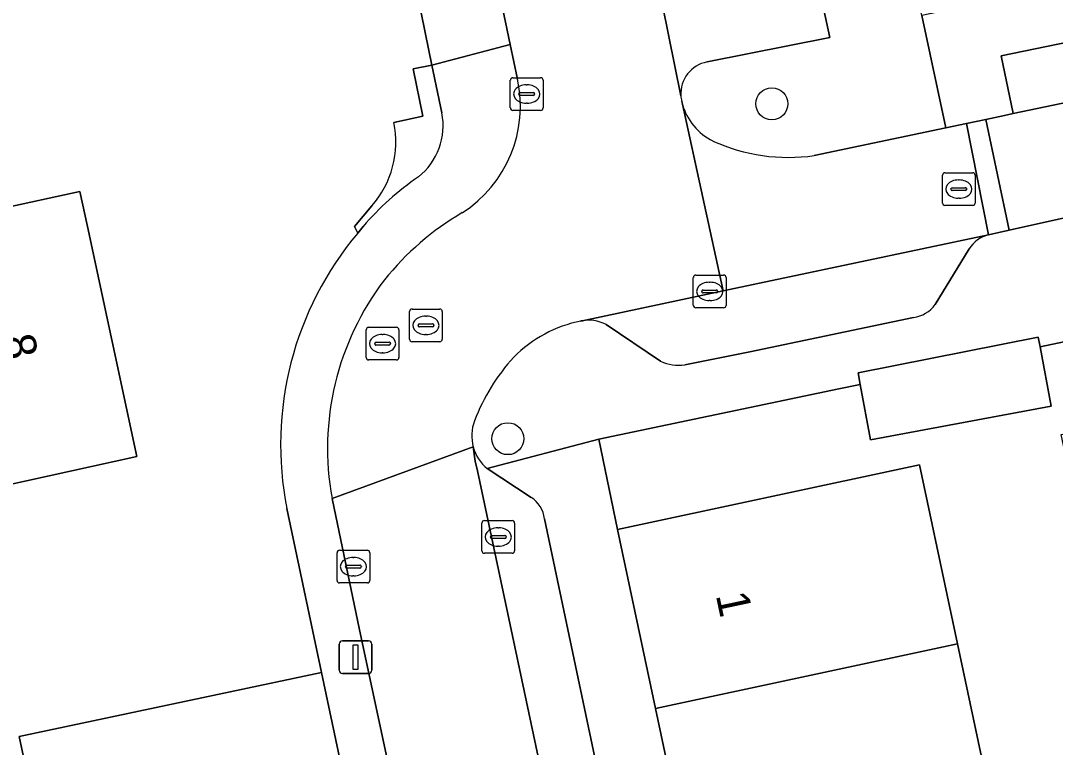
# Model space of a CAD drawing. Extents: x 162989 to 165008, y 383432 to 384338.
# Drawn here: x 163572.76 to 163604.4, y 383984.07 to 384006.29 of the extents above; entities that cross this region are included whole.
import ezdxf

# ---------------------------------------------------------------- set-up
doc = ezdxf.new("R2010")
doc.units = 0
for name, color, linetype in [('IMGEO_Boom', 7, 'Continuous'), ('IMGEO_Erf', 7, 'Continuous'), ('IMGEO_Kolk', 7, 'Continuous'), ('IMGEO_Lichtmast', 7, 'Continuous'), ('IMGEO_Muur', 7, 'Continuous'), ('IMGEO_Pand', 7, 'Continuous'), ('IMGEO_Pand_nummerreeks', 7, 'Continuous'), ('IMGEO_Parkeervlak_open', 7, 'Continuous'), ('IMGEO_Rijbaan_lokaal_open', 7, 'Continuous'), ('IMGEO_Rioolput', 7, 'Continuous'), ('IMGEO_Voetpad_open', 7, 'Continuous')]:
    doc.layers.add(name, color=color, linetype=linetype)

msp = doc.modelspace()

# ---------------------------------------------------------------- linework, layer by layer
at = {"layer": 'IMGEO_Boom'}
for centre in [(163595.733, 384003.754), (163587.66, 383993.512)]:
    msp.add_circle(centre, 0.489, dxfattribs=at)
at = {"layer": 'IMGEO_Erf'}
for points in [[(163584.17, 384003.182), (163585.058, 384003.374), (163584.759, 384004.825), (163585.331, 384004.933), (163584.083, 384011.089), (163579.432, 384010.076), (163575.584, 384009.238), (163574.293, 384014.108), (163571.675, 384023.898)], [(163569.685, 384000.008), (163574.57, 384001.072), (163574.801, 384000), (163576.314, 383992.963), (163570.249, 383991.631)], [(163583.07, 383999.8), (163582.973, 384000), (163583.5, 384000.63)], [(163610.133, 383983.577), (163609.644, 383985.778), (163607.006, 383985.227), (163606.365, 383988.298), (163605.747, 383988.166), (163604.575, 383993.639), (163605.223, 383993.774), (163607.861, 383994.324), (163607.266, 383997.022), (163603.933, 383996.322), (163604.272, 383994.508), (163598.753, 383993.477), (163598.437, 383995.169), (163597.783, 383995.032), (163590.445, 383993.492), (163591.013, 383990.737), (163600.249, 383992.716), (163601.412, 383987.238), (163602.532, 383981.957)], [(163571.972, 383967.266), (163575.94, 383968.112), (163575.873, 383968.421), (163576.113, 383968.465), (163575.011, 383973.64), (163573.886, 383978.922), (163572.719, 383984.4), (163581.964, 383986.357), (163580.9, 383991.373)]]:
    msp.add_lwpolyline(points, dxfattribs=at)
for centre, radius, start, end in [((163581.272, 384002.579), 2.96, 318.8236, 11.7556), ((163590.772, 383993.324), 10.063, 139.9424, 191.1771)]:
    msp.add_arc(centre, radius, start, end, dxfattribs=at)
at = {"layer": 'IMGEO_Kolk'}
for p, q in [((163587.735, 384003.625), (163587.735, 384004.477)), ((163587.81, 384004.551), (163588.662, 384004.551)), ((163588.223, 384004.331), (163588.248, 384004.331)), ((163588.736, 384004.477), (163588.736, 384003.625)), ((163587.994, 384004.045), (163587.994, 384004.057)), ((163588.432, 384004.008), (163588.034, 384004.008)), ((163588.037, 384004.094), (163588.435, 384004.094)), ((163588.478, 384004.057), (163588.478, 384004.045)), ((163588.246, 384003.771), (163588.221, 384003.771)), ((163588.662, 384003.551), (163587.81, 384003.551)), ((163593.331, 383997.589), (163593.331, 383998.441)), ((163593.406, 383998.515), (163594.258, 383998.515)), ((163593.819, 383998.295), (163593.844, 383998.295)), ((163594.332, 383998.441), (163594.332, 383997.589)), ((163593.59, 383998.009), (163593.59, 383998.021)), ((163594.028, 383997.972), (163593.63, 383997.972)), ((163593.633, 383998.058), (163594.031, 383998.058)), ((163594.074, 383998.021), (163594.074, 383998.009)), ((163593.842, 383997.735), (163593.817, 383997.735)), ((163594.258, 383997.515), (163593.406, 383997.515)), ((163586.941, 383991.006), (163587.793, 383991.006)), ((163586.866, 383990.08), (163586.866, 383990.932)), ((163587.354, 383990.786), (163587.379, 383990.786)), ((163587.867, 383990.932), (163587.867, 383990.08)), ((163587.125, 383990.5), (163587.125, 383990.512)), ((163587.563, 383990.463), (163587.165, 383990.463)), ((163587.168, 383990.549), (163587.566, 383990.549)), ((163587.609, 383990.512), (163587.609, 383990.5)), ((163582.511, 383990.099), (163583.363, 383990.099)), ((163587.377, 383990.226), (163587.352, 383990.226)), ((163582.436, 383989.173), (163582.436, 383990.025)), ((163582.924, 383989.879), (163582.949, 383989.879)), ((163583.437, 383990.025), (163583.437, 383989.173)), ((163587.793, 383990.006), (163586.941, 383990.006)), ((163582.695, 383989.593), (163582.695, 383989.605)), ((163583.133, 383989.556), (163582.735, 383989.556)), ((163582.738, 383989.642), (163583.136, 383989.642)), ((163583.179, 383989.605), (163583.179, 383989.593)), ((163582.947, 383989.319), (163582.922, 383989.319)), ((163583.363, 383989.099), (163582.511, 383989.099))]:
    msp.add_line(p, q, dxfattribs=at)
for points in [[(163587.735, 384003.625), (163587.735, 384004.477)], [(163587.81, 384004.551), (163588.662, 384004.551)], [(163588.736, 384004.477), (163588.736, 384003.625)], [(163588.662, 384003.551), (163587.81, 384003.551)], [(163593.331, 383997.589), (163593.331, 383998.441)], [(163593.406, 383998.515), (163594.258, 383998.515)], [(163594.332, 383998.441), (163594.332, 383997.589)], [(163594.258, 383997.515), (163593.406, 383997.515)], [(163586.941, 383991.006), (163587.793, 383991.006)], [(163586.866, 383990.08), (163586.866, 383990.932)], [(163587.867, 383990.932), (163587.867, 383990.08)], [(163582.511, 383990.099), (163583.363, 383990.099)], [(163582.436, 383989.173), (163582.436, 383990.025)], [(163583.437, 383990.025), (163583.437, 383989.173)], [(163587.793, 383990.006), (163586.941, 383990.006)], [(163583.363, 383989.099), (163582.511, 383989.099)]]:
    msp.add_lwpolyline(points, dxfattribs=at)
for centre, radius, start, end in [((163587.812, 384004.475), 0.0765, 91.552, 178.448), ((163587.812, 384004.475), 0.0765, 91.552, 178.448), ((163588.66, 384004.475), 0.0765, 1.552, 88.448), ((163588.66, 384004.475), 0.0765, 1.552, 88.448), ((163588.034, 384004.054), 0.0403, 85.8775, 175.7526), ((163588.031, 384004.044), 0.0366, 178.938, 274.7102), ((163588.435, 384004.051), 0.043, 264.8664, 352.4533), ((163588.439, 384004.056), 0.0386, 1.7309, 96.639), ((163587.812, 384003.627), 0.0765, 181.552, 268.448), ((163587.812, 384003.627), 0.0765, 181.552, 268.448), ((163588.66, 384003.627), 0.0765, 271.552, 358.448), ((163588.66, 384003.627), 0.0765, 271.552, 358.448), ((163593.408, 383998.439), 0.0765, 91.552, 178.448), ((163593.408, 383998.439), 0.0765, 91.552, 178.448), ((163594.256, 383998.439), 0.0765, 1.552, 88.448), ((163594.256, 383998.439), 0.0765, 1.552, 88.448), ((163593.63, 383998.018), 0.0403, 85.8775, 175.7526), ((163593.627, 383998.008), 0.0366, 178.938, 274.7102), ((163594.031, 383998.015), 0.043, 264.8664, 352.4533), ((163594.035, 383998.02), 0.0386, 1.7309, 96.639), ((163593.408, 383997.591), 0.0765, 181.552, 268.448), ((163593.408, 383997.591), 0.0765, 181.552, 268.448), ((163594.256, 383997.591), 0.0765, 271.552, 358.448), ((163594.256, 383997.591), 0.0765, 271.552, 358.448), ((163586.943, 383990.93), 0.0765, 91.552, 178.448), ((163586.943, 383990.93), 0.0765, 91.552, 178.448), ((163587.791, 383990.93), 0.0765, 1.552, 88.448), ((163587.791, 383990.93), 0.0765, 1.552, 88.448), ((163587.165, 383990.509), 0.0403, 85.8775, 175.7526), ((163587.162, 383990.499), 0.0366, 178.938, 274.7102), ((163587.566, 383990.506), 0.043, 264.8664, 352.4533), ((163587.57, 383990.511), 0.0386, 1.7309, 96.639), ((163582.513, 383990.023), 0.0765, 91.552, 178.448), ((163582.513, 383990.023), 0.0765, 91.552, 178.448), ((163583.361, 383990.023), 0.0765, 1.552, 88.448), ((163583.361, 383990.023), 0.0765, 1.552, 88.448), ((163586.943, 383990.082), 0.0765, 181.552, 268.448), ((163586.943, 383990.082), 0.0765, 181.552, 268.448), ((163587.791, 383990.082), 0.0765, 271.552, 358.448), ((163587.791, 383990.082), 0.0765, 271.552, 358.448), ((163582.735, 383989.602), 0.0403, 85.8775, 175.7526), ((163582.732, 383989.592), 0.0366, 178.938, 274.7102), ((163583.136, 383989.599), 0.043, 264.8664, 352.4533), ((163583.14, 383989.604), 0.0386, 1.7309, 96.639), ((163582.513, 383989.175), 0.0765, 181.552, 268.448), ((163582.513, 383989.175), 0.0765, 181.552, 268.448), ((163583.361, 383989.175), 0.0765, 271.552, 358.448), ((163583.361, 383989.175), 0.0765, 271.552, 358.448)]:
    msp.add_arc(centre, radius, start, end, dxfattribs=at)
for centre, major_axis, ratio, start_param, end_param in [((163588.222, 384004.051), (-0.387, 0.002), 0.722429, 4.712389, 7.853982), ((163588.247, 384004.051), (-0.39, 0.002), 0.717154, 1.570796, 4.712389), ((163593.818, 383998.015), (-0.387, 0.002), 0.722429, 4.712389, 7.853982), ((163593.843, 383998.015), (-0.39, 0.002), 0.717154, 1.570796, 4.712389), ((163587.353, 383990.506), (-0.387, 0.002), 0.722429, 4.712389, 7.853982), ((163587.378, 383990.506), (-0.39, 0.002), 0.717154, 1.570796, 4.712389), ((163582.923, 383989.599), (-0.387, 0.002), 0.722429, 4.712389, 7.853982), ((163582.948, 383989.599), (-0.39, 0.002), 0.717154, 1.570796, 4.712389)]:
    msp.add_ellipse(centre, major_axis=major_axis, ratio=ratio, start_param=start_param, end_param=end_param, dxfattribs=at)
at = {"layer": 'IMGEO_Lichtmast'}
for p, q in [((163582.505, 383986.43), (163582.505, 383987.23)), ((163582.505, 383987.23), (163582.505, 383986.43)), ((163582.605, 383987.33), (163583.395, 383987.33)), ((163583.395, 383987.33), (163582.605, 383987.33)), ((163583.495, 383987.23), (163583.495, 383986.43)), ((163583.495, 383986.43), (163583.495, 383987.23)), ((163583.395, 383986.33), (163582.605, 383986.33)), ((163582.605, 383986.33), (163583.395, 383986.33))]:
    msp.add_line(p, q, dxfattribs=at)
msp.add_lwpolyline([(163582.925, 383987.205), (163583.075, 383987.205), (163583.075, 383986.455), (163582.925, 383986.455), (163582.925, 383987.205)], dxfattribs=at)
for centre, start, end in [((163582.605, 383987.23), 90, 180), ((163582.605, 383987.23), 90, 180), ((163583.395, 383987.23), 0, 90), ((163583.395, 383987.23), 360, 90), ((163582.605, 383986.43), 180, 270), ((163582.605, 383986.43), 180, 270), ((163583.395, 383986.43), 270, 0), ((163583.395, 383986.43), 270, 0)]:
    msp.add_arc(centre, 0.1, start, end, dxfattribs=at)
at = {"layer": 'IMGEO_Muur'}
for points in [[(163585.641, 384003.474), (163585.331, 384004.933), (163584.759, 384004.825), (163585.058, 384003.374), (163584.17, 384003.182)], [(163583.5, 384000.63), (163582.973, 384000), (163583.07, 383999.8), (163583.235, 384000)], [(163581.964, 383986.357), (163580.9, 383991.373)]]:
    msp.add_lwpolyline(points, dxfattribs=at)
for centre, radius, start, end in [((163583.687, 384003.082), 1.993, 308.3632, 11.3556), ((163581.272, 384002.579), 2.96, 318.8236, 11.7556), ((163589.854, 383994.338), 8.711, 124.4743, 139.4589), ((163590.772, 383993.324), 10.063, 139.9424, 191.1771)]:
    msp.add_arc(centre, radius, start, end, dxfattribs=at)
at = {"layer": 'IMGEO_Pand'}
for points in [[(163547.032, 383983.998), (163548.093, 383979.112), (163565.814, 383982.994), (163571.831, 383984.312), (163570.249, 383991.631), (163576.314, 383992.963), (163574.801, 384000), (163574.57, 384001.072), (163569.685, 384000.008), (163568.41, 383999.73), (163569.15, 383996.241), (163551.637, 383992.463), (163550.127, 383999.345), (163544.112, 383997.429)], [(163603.933, 383996.322), (163603.878, 383996.614), (163598.37, 383995.53), (163598.437, 383995.169), (163598.753, 383993.477), (163604.272, 383994.508)], [(163592.176, 383985.261), (163601.412, 383987.238), (163600.249, 383992.716), (163591.013, 383990.737)], [(163602.532, 383981.957), (163601.412, 383987.238), (163592.176, 383985.261), (163593.297, 383979.981)], [(163583.123, 383980.88), (163581.964, 383986.357), (163572.719, 383984.4), (163573.886, 383978.922)]]:
    msp.add_lwpolyline(points, close=True, dxfattribs=at)
at = {"layer": 'IMGEO_Parkeervlak_open'}
for points in [[(163591.079, 384013.233), (163592.95, 384003.998)], [(163593.751, 384005.032), (163597.504, 384005.775), (163595.978, 384012.849), (163593.622, 384012.341)], [(163602.361, 383999.746), (163594.239, 383998.033), (163589.894, 383997.11)], [(163600.728, 383997.612), (163601.766, 383999.313)], [(163593.075, 383995.774), (163595.054, 383996.167), (163600.067, 383997.214)], [(163590.666, 383997), (163592.328, 383995.884)], [(163586.603, 383993.258), (163586.661, 383992.819), (163586.73, 383992.527), (163590.906, 383972.826), (163592.074, 383967.448), (163594.067, 383957.923), (163594.543, 383955.908), (163594.623, 383955.718)], [(163588.372, 383991.718), (163587.029, 383992.598)], [(163591.271, 383979.268), (163588.784, 383991.063)]]:
    msp.add_lwpolyline(points, dxfattribs=at)
msp.add_lwpolyline([(163603.114, 384003.453), (163607.563, 384004.388), (163607.2, 384006.138), (163602.747, 384005.222)], close=True, dxfattribs=at)
for centre, radius, start, end in [((163593.936, 384004.061), 0.988, 100.7981, 183.6747), ((163602.591, 383998.805), 0.969, 103.7193, 148.3698), ((163599.901, 383998.237), 1.037, 279.2086, 322.8972), ((163590.126, 383995.975), 1.159, 62.2276, 101.5538), ((163592.872, 383996.986), 1.229, 243.7386, 279.5075), ((163587.857, 383993.6), 1.3, 195.2572, 230.4236), ((163587.835, 383990.923), 0.959, 8.3765, 55.964)]:
    msp.add_arc(centre, radius, start, end, dxfattribs=at)
at = {"layer": 'IMGEO_Rijbaan_lokaal_open'}
for points in [[(163586.411, 384035.65), (163586.148, 384036.924), (163585.686, 384039.167), (163585.202, 384041.508), (163581.425, 384059.764), (163576.771, 384058.775), (163578.473, 384050.415), (163580.713, 384039.503), (163582.049, 384032.997), (163584.746, 384019.857), (163584.891, 384019.151), (163586.202, 384012.873), (163586.482, 384011.534), (163587.727, 384005.569), (163587.95, 384004.503)], [(163592.95, 384003.998), (163591.079, 384013.233)], [(163607.563, 384004.388), (163603.114, 384003.453), (163602.842, 384003.396), (163602.274, 384003.276), (163602.99, 383999.887), (163606.282, 384000.625)], [(163589.894, 383997.11), (163594.239, 383998.033), (163592.997, 384003.744), (163592.976, 384003.827)], [(163592.997, 384003.744), (163594.239, 383998.033), (163602.361, 383999.746), (163601.68, 384003.151)], [(163601.68, 384003.151), (163601.057, 384003.019), (163597.027, 384002.168)], [(163594.623, 383955.718), (163594.543, 383955.908), (163594.067, 383957.923), (163592.074, 383967.448), (163590.906, 383972.826), (163586.73, 383992.527), (163586.661, 383992.819), (163586.603, 383993.258), (163582.284, 383991.686), (163583.125, 383987.664), (163587.549, 383967.036), (163590.09, 383955.124), (163591.682, 383949.215), (163602.315, 383946.365), (163616.922, 383942.467), (163650.042, 383933.629)], [(163582.284, 383991.686), (163586.603, 383993.258)]]:
    msp.add_lwpolyline(points, dxfattribs=at)
msp.add_lwpolyline([(163602.274, 384003.276), (163601.68, 384003.151), (163602.361, 383999.746), (163602.99, 383999.887)], close=True, dxfattribs=at)
for centre, radius, start, end in [((163584.199, 384003.664), 3.843, 302.5121, 12.6076), ((163593.878, 384004.052), 0.93, 183.3098, 193.981), ((163594.74, 384004.236), 1.811, 195.756, 243.5048), ((163596.246, 384007.699), 5.586, 245.5263, 278.0373), ((163590.634, 383992.959), 8.649, 120.3407, 141.312), ((163590.625, 383993.22), 8.481, 142.653, 190.4198), ((163590.685, 383993.184), 4.005, 101.3861, 135.2387), ((163592.397, 383991.846), 6.168, 137.6147, 159.0163), ((163587.86, 383993.602), 1.303, 159.6614, 195.3096)]:
    msp.add_arc(centre, radius, start, end, dxfattribs=at)
at = {"layer": 'IMGEO_Rioolput'}
for p, q in [((163600.949, 384000.718), (163600.949, 384001.57)), ((163601.024, 384001.644), (163601.876, 384001.644)), ((163601.95, 384001.57), (163601.95, 384000.718)), ((163601.208, 384001.138), (163601.208, 384001.15)), ((163601.251, 384001.187), (163601.649, 384001.187)), ((163601.437, 384001.424), (163601.462, 384001.424)), ((163601.692, 384001.15), (163601.692, 384001.138)), ((163601.646, 384001.101), (163601.248, 384001.101)), ((163601.46, 384000.864), (163601.435, 384000.864)), ((163601.876, 384000.644), (163601.024, 384000.644)), ((163584.654, 383996.551), (163584.654, 383997.403)), ((163584.729, 383997.477), (163585.581, 383997.477)), ((163585.655, 383997.403), (163585.655, 383996.551)), ((163584.956, 383997.02), (163585.354, 383997.02)), ((163585.142, 383997.257), (163585.167, 383997.257)), ((163583.328, 383995.992), (163583.328, 383996.844)), ((163583.403, 383996.918), (163584.255, 383996.918)), ((163584.329, 383996.844), (163584.329, 383995.992)), ((163584.913, 383996.971), (163584.913, 383996.983)), ((163585.351, 383996.934), (163584.953, 383996.934)), ((163585.397, 383996.983), (163585.397, 383996.971)), ((163583.587, 383996.412), (163583.587, 383996.424)), ((163583.63, 383996.461), (163584.028, 383996.461)), ((163583.816, 383996.698), (163583.841, 383996.698)), ((163584.071, 383996.424), (163584.071, 383996.412)), ((163585.581, 383996.477), (163584.729, 383996.477)), ((163585.165, 383996.697), (163585.14, 383996.697)), ((163584.025, 383996.375), (163583.627, 383996.375)), ((163583.839, 383996.138), (163583.814, 383996.138)), ((163584.255, 383995.918), (163583.403, 383995.918))]:
    msp.add_line(p, q, dxfattribs=at)
for points in [[(163600.949, 384000.718), (163600.949, 384001.57)], [(163601.024, 384001.644), (163601.876, 384001.644)], [(163601.95, 384001.57), (163601.95, 384000.718)], [(163601.876, 384000.644), (163601.024, 384000.644)], [(163584.654, 383996.551), (163584.654, 383997.403)], [(163584.729, 383997.477), (163585.581, 383997.477)], [(163585.655, 383997.403), (163585.655, 383996.551)], [(163583.328, 383995.992), (163583.328, 383996.844)], [(163583.403, 383996.918), (163584.255, 383996.918)], [(163584.329, 383996.844), (163584.329, 383995.992)], [(163585.581, 383996.477), (163584.729, 383996.477)], [(163584.255, 383995.918), (163583.403, 383995.918)]]:
    msp.add_lwpolyline(points, dxfattribs=at)
for centre, radius, start, end in [((163601.026, 384001.568), 0.0765, 91.552, 178.448), ((163601.026, 384001.568), 0.0765, 91.552, 178.448), ((163601.874, 384001.568), 0.0765, 1.552, 88.448), ((163601.874, 384001.568), 0.0765, 1.552, 88.448), ((163601.248, 384001.147), 0.0403, 85.8775, 175.7526), ((163601.245, 384001.137), 0.0366, 178.938, 274.7102), ((163601.649, 384001.144), 0.043, 264.8664, 352.4533), ((163601.653, 384001.149), 0.0386, 1.7309, 96.639), ((163601.026, 384000.72), 0.0765, 181.552, 268.448), ((163601.026, 384000.72), 0.0765, 181.552, 268.448), ((163601.874, 384000.72), 0.0765, 271.552, 358.448), ((163601.874, 384000.72), 0.0765, 271.552, 358.448), ((163584.731, 383997.401), 0.0765, 91.552, 178.448), ((163584.731, 383997.401), 0.0765, 91.552, 178.448), ((163585.579, 383997.401), 0.0765, 1.552, 88.448), ((163585.579, 383997.401), 0.0765, 1.552, 88.448), ((163584.953, 383996.98), 0.0403, 85.8775, 175.7526), ((163585.358, 383996.982), 0.0386, 1.7309, 96.639), ((163583.405, 383996.842), 0.0765, 91.552, 178.448), ((163583.405, 383996.842), 0.0765, 91.552, 178.448), ((163584.253, 383996.842), 0.0765, 1.552, 88.448), ((163584.253, 383996.842), 0.0765, 1.552, 88.448), ((163584.95, 383996.97), 0.0366, 178.938, 274.7102), ((163585.354, 383996.977), 0.043, 264.8664, 352.4533), ((163583.627, 383996.421), 0.0403, 85.8775, 175.7526), ((163583.624, 383996.411), 0.0366, 178.938, 274.7102), ((163584.028, 383996.418), 0.043, 264.8664, 352.4533), ((163584.032, 383996.423), 0.0386, 1.7309, 96.639), ((163584.731, 383996.553), 0.0765, 181.552, 268.448), ((163584.731, 383996.553), 0.0765, 181.552, 268.448), ((163585.579, 383996.553), 0.0765, 271.552, 358.448), ((163585.579, 383996.553), 0.0765, 271.552, 358.448), ((163583.405, 383995.994), 0.0765, 181.552, 268.448), ((163583.405, 383995.994), 0.0765, 181.552, 268.448), ((163584.253, 383995.994), 0.0765, 271.552, 358.448), ((163584.253, 383995.994), 0.0765, 271.552, 358.448)]:
    msp.add_arc(centre, radius, start, end, dxfattribs=at)
for centre, major_axis, ratio, start_param, end_param in [((163601.436, 384001.144), (-0.387, 0.002), 0.722429, 4.712389, 7.853982), ((163601.461, 384001.144), (-0.39, 0.002), 0.717154, 1.570796, 4.712389), ((163585.141, 383996.977), (-0.387, 0.002), 0.722429, 4.712389, 7.853982), ((163585.166, 383996.977), (-0.39, 0.002), 0.717154, 1.570796, 4.712389), ((163583.815, 383996.418), (-0.387, 0.002), 0.722429, 4.712389, 7.853982), ((163583.84, 383996.418), (-0.39, 0.002), 0.717154, 1.570796, 4.712389)]:
    msp.add_ellipse(centre, major_axis=major_axis, ratio=ratio, start_param=start_param, end_param=end_param, dxfattribs=at)
at = {"layer": 'IMGEO_Voetpad_open'}
for points in [[(163597.027, 384002.168), (163601.057, 384003.019), (163600.319, 384006.45), (163598.475, 384015.013), (163594.228, 384014.083), (163593.372, 384018.202), (163593.16, 384019.238), (163592.659, 384019.133), (163592.085, 384021.899), (163591.511, 384024.667), (163590.937, 384027.436), (163590.362, 384030.204), (163589.788, 384032.973)], [(163654.196, 384017.707), (163600.319, 384006.45), (163601.057, 384003.019), (163601.68, 384003.151), (163602.274, 384003.276), (163602.842, 384003.396), (163603.114, 384003.453), (163602.747, 384005.222), (163607.2, 384006.138)], [(163593.622, 384012.341), (163595.978, 384012.849), (163597.504, 384005.775), (163593.751, 384005.032)], [(163587.95, 384004.503), (163587.727, 384005.569), (163585.331, 384004.933), (163585.641, 384003.474)], [(163592.976, 384003.827), (163592.997, 384003.744)], [(163587.029, 383992.598), (163590.445, 383993.492), (163597.783, 383995.032), (163598.437, 383995.169), (163598.37, 383995.53), (163603.878, 383996.614), (163603.933, 383996.322), (163607.266, 383997.022), (163608.406, 383997.76), (163618.496, 383999.906), (163618.941, 384000), (163635.873, 384003.575)], [(163606.282, 384000.625), (163602.99, 383999.887), (163602.361, 383999.746)], [(163583.235, 384000), (163583.07, 383999.8)], [(163601.766, 383999.313), (163600.728, 383997.612)], [(163600.067, 383997.214), (163595.054, 383996.167), (163593.075, 383995.774)], [(163592.328, 383995.884), (163590.666, 383997)], [(163594.418, 383974.701), (163593.297, 383979.981), (163592.176, 383985.261), (163591.013, 383990.737), (163590.445, 383993.492), (163587.029, 383992.598), (163588.372, 383991.718)], [(163590.09, 383955.124), (163587.549, 383967.036), (163583.125, 383987.664), (163582.284, 383991.686)], [(163580.9, 383991.373), (163581.964, 383986.357), (163583.123, 383980.88), (163584.241, 383975.599), (163585.446, 383969.907), (163585.131, 383969.84), (163585.307, 383968.197), (163587.048, 383960.048), (163587.999, 383955.515), (163588.163, 383954.733)], [(163588.784, 383991.063), (163591.271, 383979.268), (163593.64, 383967.963), (163595.566, 383958.824)]]:
    msp.add_lwpolyline(points, dxfattribs=at)
msp.add_lwpolyline([(163586.482, 384011.534), (163584.083, 384011.089), (163585.331, 384004.933), (163587.727, 384005.569)], close=True, dxfattribs=at)
for centre, radius, start, end in [((163593.936, 384004.061), 0.988, 100.7981, 183.6747), ((163584.199, 384003.664), 3.843, 302.5121, 12.6076), ((163593.878, 384004.052), 0.93, 183.3098, 193.981), ((163594.74, 384004.236), 1.811, 195.756, 243.5048), ((163583.687, 384003.082), 1.993, 308.3632, 11.3556), ((163596.246, 384007.699), 5.586, 245.5263, 278.0373), ((163589.854, 383994.338), 8.711, 124.4743, 139.4589), ((163590.634, 383992.959), 8.649, 120.3407, 141.312), ((163590.772, 383993.324), 10.063, 139.9424, 191.1771), ((163602.591, 383998.805), 0.969, 103.7193, 148.3698), ((163590.625, 383993.22), 8.481, 142.653, 190.4198), ((163599.901, 383998.237), 1.037, 279.2086, 322.8972), ((163590.685, 383993.184), 4.005, 101.3861, 135.2387), ((163590.126, 383995.975), 1.159, 62.2276, 101.5538), ((163592.397, 383991.846), 6.168, 137.6147, 159.0163), ((163592.872, 383996.986), 1.229, 243.7386, 279.5075), ((163587.86, 383993.602), 1.303, 159.6614, 195.3096), ((163587.857, 383993.6), 1.3, 195.2572, 230.4236), ((163587.835, 383990.923), 0.959, 8.3765, 55.964)]:
    msp.add_arc(centre, radius, start, end, dxfattribs=at)

# ---------------------------------------------------------------- texts
at = {"layer": 'IMGEO_Pand_nummerreeks'}
for s, rotation, p in [('8', 282.1342, (163572.178, 383996.594)), ('1', 281.9885, (163594.015, 383988.729))]:
    msp.add_text(s, height=1, rotation=rotation, dxfattribs=at).set_placement(p)

doc.saveas('drawing.dxf')
